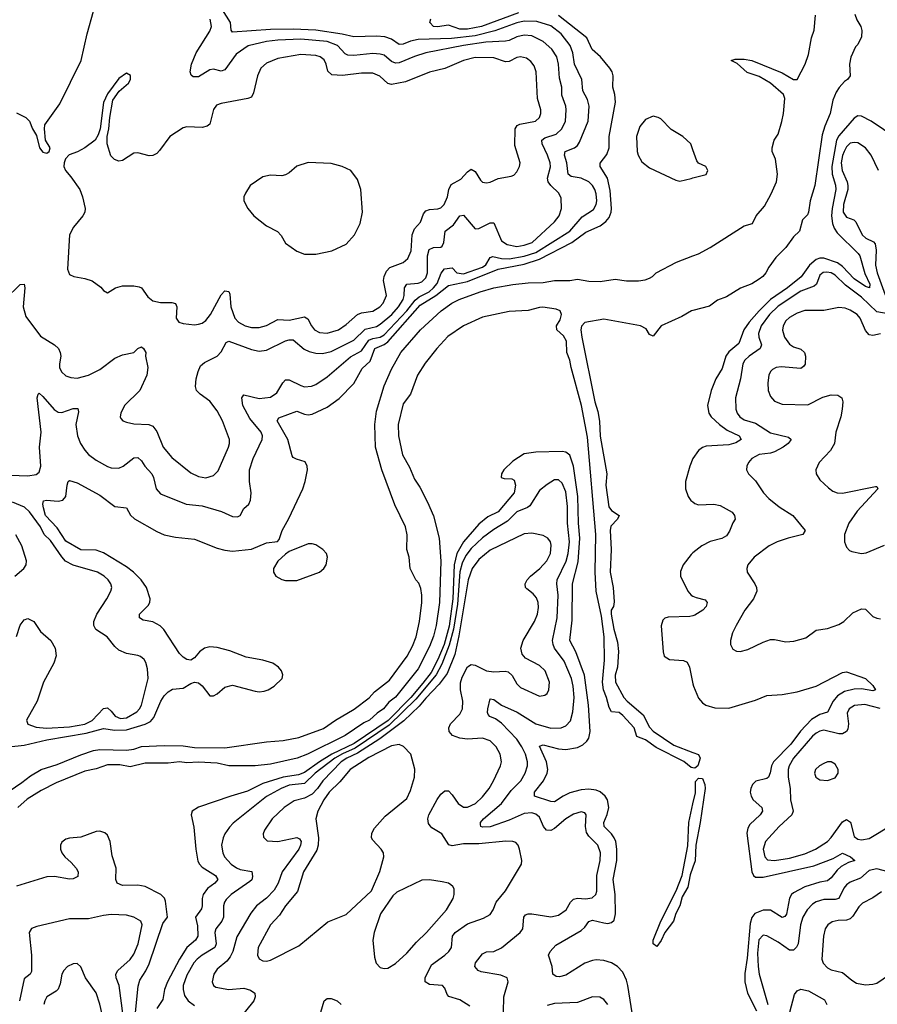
# Model space of a CAD drawing. Header units: inches. Extents: x 1449094 to 1618372, y 389908 to 534307.
# Tile 437 of 494: x 1586447 to 1590973, y 492591 to 497785. Entities that reach past the tile are written whole.
import ezdxf

# ---------------------------------------------------------------- set-up
doc = ezdxf.new("R2010")
doc.units = ezdxf.units.IN
doc.header["$MEASUREMENT"] = 0
doc.layers.add('B5489', color=7, linetype='Continuous')
doc.layers.add('B5499', color=7, linetype='Continuous')

msp = doc.modelspace()

# ---------------------------------------------------------------- linework, layer by layer
at = {"layer": 'B5489', "color": 5}
for points, elevation in [([(1586397.8, 495382.2), (1586490, 495379.5), (1586534.5, 495385.5), (1586550, 495397.6), (1586558.8, 495430), (1586551.2, 495530), (1586560.5, 495610), (1586539.4, 495790), (1586544.2, 495810), (1586550, 495814.9), (1586570, 495798.2), (1586628.4, 495728.4), (1586650, 495714.3), (1586670, 495713.2), (1586730, 495733.5), (1586754.4, 495734.4), (1586757.2, 495717.2), (1586743.4, 495650), (1586751.8, 495590), (1586768.8, 495548.8), (1586790, 495513.6), (1586810, 495491.2), (1586850, 495461.6), (1586910, 495428.1), (1586930, 495421.3), (1586970, 495420.2), (1586993, 495430), (1587050, 495474.7), (1587070, 495475.6), (1587090, 495457.6), (1587108.1, 495430), (1587144.5, 495390), (1587153.7, 495370), (1587166.9, 495310), (1587190, 495284), (1587324.9, 495230), (1587410, 495221.2), (1587511.6, 495191.6), (1587570, 495164.6), (1587596.6, 495163.4), (1587610, 495170.6), (1587630, 495206), (1587655.8, 495230), (1587665.7, 495250), (1587668.7, 495290), (1587660.3, 495350), (1587659.8, 495410), (1587679.1, 495470), (1587727.4, 495570), (1587728.2, 495590), (1587721, 495610), (1587662.3, 495682.3), (1587625.3, 495750), (1587619.3, 495790), (1587630, 495807), (1587710, 495786.7), (1587770, 495793.6), (1587803.6, 495816.4), (1587835.7, 495870), (1587850, 495885.6), (1587870, 495885.9), (1587930, 495854.8), (1587950, 495849.4), (1587987.7, 495852.3), (1588010, 495860.2), (1588070, 495901.2), (1588192.8, 496007.2), (1588250, 496038.9), (1588290, 496095.3), (1588310, 496103.5), (1588350, 496109.8), (1588370, 496122.3), (1588490.6, 496250), (1588533.4, 496306.6), (1588556, 496324), (1588607.8, 496350), (1588631.2, 496370), (1588650, 496393.8), (1588671.2, 496448.8), (1588689.3, 496470.7), (1588730, 496476.1), (1588754.2, 496450), (1588790, 496443.8), (1588890, 496479.8), (1588907.8, 496492.2), (1588930, 496530.9), (1588943.1, 496536.9), (1588990, 496526.2), (1589030, 496524), (1589110, 496537), (1589170, 496557.7), (1589350.4, 496670), (1589415.1, 496744.9), (1589475.1, 496784.9), (1589489.1, 496810), (1589491.9, 496830), (1589490, 496866), (1589481.8, 496890), (1589470.2, 496910.2), (1589450.6, 496930), (1589410, 496949), (1589358.1, 496958.1), (1589341.3, 496970), (1589333.6, 497030), (1589321.8, 497070), (1589324.8, 497090), (1589374.2, 497110), (1589390, 497122.3), (1589401.2, 497138.8), (1589447.9, 497250), (1589452.5, 497330), (1589443.6, 497363.6), (1589418.5, 497410), (1589412.8, 497470), (1589375.2, 497550), (1589366.3, 497610), (1589352.5, 497650), (1589304.7, 497710), (1589250, 497752.8), (1589176.5, 497776.5), (1589110, 497778.3), (1589070, 497769.3), (1588954.2, 497725.8), (1588850, 497699.6), (1588726.3, 497686.3), (1588550, 497680.9), (1588510, 497672.8), (1588470, 497656.4), (1588450, 497655.3), (1588410, 497683.1), (1588374.2, 497694.2), (1588330, 497698.6), (1588210, 497694.4), (1588149.7, 497709.7), (1588010, 497729.4), (1587890, 497735.2), (1587770, 497733.6), (1587570, 497719.7), (1587563.8, 497730), (1587558.9, 497770), (1587516.8, 497836.8)], 440), ([(1586430, 497294.4), (1586478.8, 497270), (1586498.8, 497250), (1586514.8, 497210), (1586535.2, 497175.2), (1586551.3, 497110), (1586570, 497086), (1586590, 497081), (1586602, 497090), (1586608.7, 497110), (1586584, 497150), (1586577.2, 497210), (1586579, 497230), (1586658.2, 497341.8), (1586771.4, 497570), (1586803.2, 497710), (1586837.3, 497830)], 480), ([(1589079, 497821), (1588883.9, 497750), (1588810, 497735.6), (1588770, 497735.1), (1588710, 497755.6), (1588652.3, 497747.7), (1588630, 497749.9), (1588612, 497770), (1588616, 497790)], 420), ([(1586370, 496311.3), (1586450, 496388.7), (1586470, 496390.5), (1586474.7, 496370), (1586465, 496270), (1586479.4, 496219.4), (1586556.7, 496116.7), (1586630, 496070.3), (1586651.7, 496050), (1586661.5, 496030), (1586664, 496010), (1586656.9, 495970), (1586658, 495950), (1586667.5, 495927.5), (1586690, 495907.2), (1586717.3, 495897.3), (1586750, 495894.9), (1586810, 495909.3), (1586870, 495939.7), (1586950, 495999.1), (1586990, 496016.9), (1587049.7, 496030.3), (1587070, 496050.5), (1587090, 496059.1), (1587100.7, 496050), (1587112.2, 496030), (1587110.6, 496010), (1587123.1, 495950), (1587118.9, 495910), (1587081.1, 495830), (1587000.3, 495750), (1586980.4, 495710), (1586978, 495690), (1586981.7, 495681.7), (1586990.8, 495670), (1587010, 495661.3), (1587050, 495653.4), (1587129.4, 495649.4), (1587150, 495641.2), (1587170, 495613.7), (1587204.6, 495530), (1587250, 495475), (1587350, 495394.7), (1587390, 495376.2), (1587430, 495369.2), (1587470, 495381.5), (1587494.7, 495405.3), (1587549, 495530), (1587554.6, 495550), (1587553.7, 495570), (1587517.7, 495670), (1587490, 495721.7), (1587450, 495773.1), (1587398.9, 495810), (1587379.7, 495830), (1587374.7, 495850), (1587379.2, 495890), (1587388.4, 495930), (1587401.5, 495958.5), (1587422.9, 495977.1), (1587490, 496010.4), (1587510, 496033.4), (1587537.4, 496082.6), (1587550, 496090.2), (1587670, 496045.8), (1587710, 496036.1), (1587750, 496042.8), (1587850, 496090.8), (1587870, 496096.8), (1587890, 496096), (1587947.7, 496047.7), (1587975.5, 496035.5), (1588010, 496027), (1588044.9, 496024.9), (1588090, 496034.5), (1588210, 496095.1), (1588270, 496152.4), (1588330, 496167.4), (1588350, 496178.3), (1588411.4, 496230), (1588447, 496270), (1588470.9, 496310), (1588476.2, 496330), (1588477.3, 496370), (1588489.8, 496390), (1588550, 496395.7), (1588570, 496402.9), (1588590, 496422.7), (1588599.9, 496450), (1588599.7, 496540.3), (1588607.1, 496572.9), (1588630, 496583.5), (1588670, 496585.2), (1588676.4, 496590), (1588686, 496610), (1588691.8, 496670), (1588737, 496703), (1588770, 496750.3), (1588790, 496753.8), (1588850, 496681.6), (1588870, 496684.6), (1588930, 496713.6), (1588950, 496713.1), (1588990, 496618.8), (1589019.3, 496599.3), (1589070, 496589.3), (1589110, 496595.1), (1589151.2, 496610), (1589270, 496719.4), (1589294.7, 496750), (1589306.3, 496790), (1589303.7, 496843.7), (1589291.7, 496870), (1589249.9, 496909.9), (1589236.1, 496930), (1589233.2, 496950), (1589249.1, 497009.1), (1589247, 497030), (1589233.2, 497070), (1589204.1, 497130), (1589202.8, 497150), (1589217.7, 497162.3), (1589277.8, 497182.2), (1589307.9, 497210), (1589326.7, 497250), (1589331.8, 497310), (1589329.2, 497330), (1589307.2, 497387.2), (1589307.3, 497430), (1589296.5, 497476.5), (1589289.9, 497550), (1589280.9, 497590), (1589256.1, 497630), (1589209.8, 497670), (1589150, 497700.4), (1589110, 497703.7), (1589070, 497695.2), (1589030, 497676.4), (1589010, 497672), (1588907.5, 497667.5), (1588790, 497649.4), (1588590.1, 497609.9), (1588530, 497591.9), (1588450, 497557.2), (1588430, 497555.7), (1588410, 497564), (1588370, 497597.5), (1588350, 497603.8), (1588310, 497606.8), (1588210, 497596.2), (1588178.9, 497598.9), (1588165.3, 497605.3), (1588123.4, 497650), (1588070, 497670.5), (1587930, 497682), (1587810, 497677.5), (1587750, 497669.9), (1587652.5, 497647.5), (1587590, 497602.6), (1587530, 497521.4), (1587510, 497514.5), (1587470, 497524.6), (1587450, 497520.7), (1587390, 497484.7), (1587363.3, 497483.3), (1587352.1, 497492.1), (1587346.4, 497510), (1587354.1, 497550), (1587379.2, 497610), (1587450, 497725.5), (1587458.5, 497750), (1587452.5, 497787.5)], 460), ([(1586390.3, 493949.7), (1586470, 493959), (1586590, 493986.6), (1586798.7, 494021.3), (1586890, 494046.1), (1586950, 494037.4), (1587010, 494039), (1587110, 494068.2), (1587136.8, 494083.2), (1587155.7, 494104.3), (1587191.8, 494190), (1587210, 494218.8), (1587230, 494239.3), (1587253.4, 494253.4), (1587310, 494259.5), (1587350, 494284.4), (1587370, 494290.5), (1587390, 494286.4), (1587410, 494270.4), (1587450, 494219.3), (1587470, 494217.6), (1587490, 494228.7), (1587530, 494264), (1587570, 494275.2), (1587690, 494242.8), (1587710, 494239.7), (1587736.9, 494243.1), (1587758, 494250), (1587789.5, 494270), (1587832.3, 494310), (1587835.1, 494330), (1587829.4, 494350), (1587812, 494370), (1587783.7, 494390), (1587730, 494406.2), (1587642, 494422), (1587555.6, 494455.6), (1587490, 494473.3), (1587450, 494476.4), (1587422, 494470), (1587395.8, 494450), (1587370, 494419.5), (1587350, 494407), (1587330, 494409.6), (1587310, 494422.4), (1587290, 494442.4), (1587207.6, 494567.6), (1587188.4, 494588.4), (1587150, 494608.2), (1587098.4, 494618.4), (1587079.7, 494630), (1587079.7, 494650), (1587124.9, 494695.1), (1587134.1, 494710), (1587136.1, 494730), (1587116.7, 494790), (1587088.6, 494830), (1587047.4, 494870), (1587010, 494898.4), (1586890, 494972.7), (1586850, 494987.1), (1586770, 494989.4), (1586690, 495033.7), (1586644.2, 495104.2), (1586583.7, 495170), (1586572, 495210), (1586569.8, 495230.2), (1586573.6, 495246.4), (1586588.9, 495251.1), (1586650, 495245.6), (1586674.5, 495250), (1586691.1, 495270), (1586696.9, 495330), (1586702.9, 495350), (1586710, 495354.9), (1586750, 495341.3), (1586870, 495276.9), (1586950, 495218), (1587010, 495210.3), (1587032.4, 495172.4), (1587053, 495153), (1587170, 495085.2), (1587210, 495068.6), (1587270, 495055.9), (1587370, 495044.1), (1587490, 494998.1), (1587530, 494986.8), (1587570, 494981.6), (1587670, 494991.7), (1587750, 495025.2), (1587806.8, 495033.2), (1587816.2, 495043.8), (1587832, 495090), (1587866.7, 495153.3), (1587940.4, 495310), (1587953.7, 495350), (1587965.1, 495410), (1587964.5, 495430), (1587953, 495453), (1587907.2, 495467.2), (1587890, 495476.2), (1587884.4, 495484.4), (1587862.3, 495570), (1587806.2, 495670), (1587815, 495685), (1587910, 495720.5), (1587950, 495704.3), (1587970, 495700.9), (1587990, 495704.8), (1588070, 495741.6), (1588132.4, 495787.6), (1588210, 495866.7), (1588254.8, 495945.2), (1588296.7, 495983.3), (1588321.6, 496050), (1588370, 496072), (1588390, 496086.2), (1588561.2, 496278.8), (1588643.4, 496330), (1588710, 496382.6), (1588810, 496404.7), (1588971.5, 496468.5), (1589110, 496495.8), (1589190, 496521.4), (1589361.3, 496610), (1589434.8, 496665.2), (1589510, 496697.4), (1589540, 496720), (1589558.3, 496741.7), (1589568.8, 496770), (1589570.6, 496790), (1589563.9, 496883.9), (1589548.5, 496948.5), (1589510.8, 497010), (1589510.9, 497029.1), (1589546.2, 497073.8), (1589557.1, 497110), (1589557.4, 497170), (1589591.5, 497350), (1589588.2, 497390), (1589576.5, 497430), (1589579.4, 497490), (1589573.8, 497510), (1589560.8, 497530), (1589512.2, 497590), (1589468.1, 497628.1), (1589440.8, 497690), (1589290, 497808.3)], 420), ([(1590000, 497099.1), (1589989.4, 497130), (1589947, 497170), (1589885.6, 497205.6), (1589830, 497262.6), (1589817, 497270), (1589790, 497275.6), (1589750, 497258), (1589718.8, 497221.2), (1589702.1, 497170), (1589705.7, 497090), (1589710.8, 497070), (1589730, 497035.9), (1589770, 497004.2), (1589910, 496938), (1589930, 496933.4), (1589990, 496948.4), (1590000, 496950.9)], 420), ([(1586323.5, 493670), (1586459.2, 493760.8), (1586503.9, 493796.1), (1586559.7, 493830), (1586644.5, 493855.5), (1586770, 493907.6), (1586837, 493930), (1586870, 493935), (1587010, 493931.5), (1587050, 493938), (1587090, 493951), (1587210, 493955.7), (1587310, 493954.1), (1587370, 493945.5), (1587530, 493944.7), (1587750, 493975.5), (1587837.3, 493982.7), (1587921, 493999), (1588050, 494046.2), (1588112.8, 494090), (1588212.2, 494147.8), (1588291.7, 494208.3), (1588319.6, 494240.4), (1588399.3, 494300.7), (1588492.2, 494427.8), (1588519.9, 494480.1), (1588538.8, 494530), (1588557.7, 494610), (1588569.2, 494710.7), (1588569.9, 494750), (1588564, 494784), (1588552.8, 494812.8), (1588537.6, 494830), (1588506.9, 494890), (1588503, 494950), (1588490.9, 494990.9), (1588492.4, 495067.6), (1588483.2, 495110), (1588425.9, 495225.9), (1588358.9, 495410), (1588325, 495530), (1588322.1, 495650), (1588330, 495720.4), (1588370, 495854.7), (1588410, 495941.8), (1588459.3, 496030), (1588562, 496150), (1588670.6, 496250), (1588727.7, 496290), (1588766.3, 496310), (1588877.2, 496350), (1588950, 496371), (1589050, 496387.9), (1589130, 496397.5), (1589210, 496399.6), (1589270, 496409.5), (1589349.5, 496409.5), (1589390, 496416.3), (1589450, 496405.7), (1589510, 496404.7), (1589590, 496415.8), (1589650, 496408.2), (1589712.7, 496407.3), (1589747.3, 496412.7), (1589770, 496422), (1589786, 496430), (1589806, 496450), (1589913.6, 496506.4), (1590000, 496539.4)], 380), ([(1590000, 493838.5), (1589990, 493839.7), (1589951.4, 493871.4), (1589806.2, 493946.2), (1589750, 493986.6), (1589703.8, 494003.8), (1589689.7, 494050), (1589630, 494115.6), (1589610, 494129.7), (1589570, 494134.3), (1589557.2, 494157.2), (1589544.5, 494210), (1589527.9, 494250), (1589522.9, 494290), (1589532.7, 494407.3), (1589531.7, 494530), (1589518.1, 494638.1), (1589489.2, 494770), (1589484.6, 494870), (1589486.8, 495070), (1589443, 495583), (1589411.3, 495750), (1589356.5, 495950), (1589349.8, 495989.8), (1589335.3, 496030), (1589332, 496090), (1589317.7, 496117.7), (1589280.9, 496150), (1589279.5, 496170), (1589298.6, 496201.4), (1589307.1, 496230), (1589299.2, 496250), (1589278.5, 496258.5), (1589208.1, 496268.1), (1589190, 496267.6), (1589130, 496250.4), (1589030, 496245.2), (1588890, 496215.7), (1588790, 496170.6), (1588706.8, 496113.2), (1588648.4, 496051.6), (1588586, 495974), (1588546.4, 495910), (1588509.3, 495810.7), (1588470, 495758.7), (1588443.5, 495650), (1588445.5, 495590), (1588467.1, 495490), (1588504.3, 495424.3), (1588530, 495360.7), (1588559.2, 495319.2), (1588599.6, 495239.6), (1588630, 495167.3), (1588660.1, 495050), (1588670.3, 494929.7), (1588662.2, 494710), (1588645.6, 494590), (1588630, 494532.4), (1588610, 494478.4), (1588550, 494361.4), (1588430, 494211.9), (1588395.8, 494184.2), (1588367.1, 494150), (1588333.2, 494126.8), (1588293.3, 494090), (1588263.8, 494076.2), (1588165.4, 494010), (1587965.8, 493910), (1587911.7, 493890), (1587770, 493858.4), (1587689.3, 493849.3), (1587550, 493849), (1587490, 493863.4), (1587390, 493869), (1587330, 493865.4), (1587290, 493869.9), (1587230, 493863.7), (1587110, 493864.1), (1587030, 493844.2), (1586975.1, 493855.1), (1586910, 493853.6), (1586850, 493833), (1586790, 493820.2), (1586640, 493760), (1586561, 493719), (1586487.3, 493672.7), (1586436.9, 493630)], 380), ([(1590000, 496251.7), (1589993, 496250), (1589940.6, 496219.4), (1589832.2, 496170), (1589790, 496116), (1589770, 496124), (1589753.9, 496153.9), (1589722.7, 496170), (1589530, 496205), (1589430, 496187.9), (1589412.1, 496167.9), (1589408.3, 496150), (1589413.9, 496110), (1589481.5, 495770), (1589498.3, 495718.3), (1589507.7, 495667.7), (1589511.1, 495588.9), (1589545.2, 495390), (1589540.2, 495330), (1589556, 495216), (1589570, 495196.4), (1589610.4, 495170), (1589602.4, 495150), (1589566, 495114), (1589562.3, 495090), (1589569.1, 494990), (1589562.4, 494870), (1589578.6, 494790), (1589584.8, 494715.2), (1589581.1, 494690), (1589568.9, 494670), (1589568.7, 494650), (1589581.8, 494570), (1589602.1, 494502.1), (1589607.2, 494452.8), (1589601.2, 494370), (1589590, 494328), (1589592, 494290), (1589635.3, 494210), (1589652, 494190), (1589737.6, 494117.6), (1589770, 494053.7), (1589790, 494031.3), (1589898.3, 493958.3), (1590000, 493919.4)], 380), ([(1589691.2, 492468.8), (1589657.2, 492690), (1589650, 492719.1), (1589630, 492761.2), (1589601.1, 492790), (1589570, 492809.2), (1589530, 492821.7), (1589490, 492825), (1589470, 492822.7), (1589430, 492808.4), (1589330, 492744.1), (1589296.6, 492736.6), (1589278.2, 492738.2), (1589259.7, 492750), (1589257.7, 492790), (1589237.6, 492850), (1589246, 492870), (1589277.2, 492902.8), (1589410, 492980.9), (1589430, 492998.6), (1589451.3, 493028.7), (1589470, 493035.3), (1589530, 493020.8), (1589550, 493018.2), (1589570, 493022.4), (1589585, 493035), (1589591.3, 493068.7), (1589589.9, 493170.1), (1589579, 493250), (1589597.5, 493350), (1589598.7, 493410), (1589592.4, 493450), (1589584.5, 493470), (1589570.7, 493490.7), (1589531, 493530), (1589529, 493550), (1589547.3, 493592.7), (1589555.5, 493630), (1589549.3, 493669.3), (1589536.6, 493690), (1589510, 493712.2), (1589490, 493720.3), (1589450, 493726.4), (1589410, 493722.1), (1589350, 493706.8), (1589314.4, 493690), (1589270, 493659.6), (1589250, 493660.6), (1589163.8, 493690), (1589164.5, 493710), (1589211, 493770), (1589229.9, 493810), (1589233.8, 493830), (1589227.2, 493870), (1589190, 493952.2), (1589210, 493959.2), (1589290, 493939), (1589330, 493935.7), (1589390, 493945.4), (1589419.4, 493960.6), (1589440.3, 493979.7), (1589450, 493994.9), (1589457.7, 494030), (1589449.3, 494170), (1589428, 494328), (1589381.2, 494450), (1589349.9, 494510), (1589363.1, 494616.9), (1589364, 494810), (1589394, 494926), (1589403.6, 495050), (1589396.5, 495130), (1589393, 495270), (1589369.4, 495429.4), (1589350, 495488.1), (1589330, 495504.1), (1589310, 495508.1), (1589170, 495503.9), (1589110, 495495.8), (1589050, 495456.4), (1589001.8, 495410), (1588989.3, 495390), (1588987.6, 495370), (1589004.5, 495364.5), (1589043.7, 495363.7), (1589056.1, 495356.1), (1589062.7, 495330), (1589057.2, 495290), (1588971.2, 495190), (1588917.6, 495162.4), (1588870, 495123.2), (1588789.4, 495030.6), (1588753.1, 494970), (1588739.6, 494910), (1588733.6, 494730), (1588713.9, 494586.1), (1588687.7, 494490), (1588654.3, 494410), (1588618, 494342), (1588574.8, 494285.2), (1588510.7, 494210), (1588392.2, 494087.8), (1588212.2, 493967.8), (1588093.5, 493910), (1588029.4, 493870.6), (1587950, 493813.7), (1587918.2, 493801.8), (1587837.7, 493790), (1587730, 493755.8), (1587650, 493715.4), (1587561.6, 493690), (1587390, 493630.6), (1587358, 493610), (1587352.6, 493590), (1587365.6, 493525.6), (1587375.8, 493410), (1587387.1, 493347.1), (1587395.3, 493330), (1587410, 493314.3), (1587479.7, 493270), (1587493.2, 493250), (1587477.5, 493230), (1587438.4, 493201.6), (1587416, 493170), (1587409.6, 493150), (1587410.7, 493110), (1587406, 493094), (1587374.7, 493050), (1587385.9, 493005.9), (1587387.9, 492950), (1587374.6, 492930), (1587329.6, 492890.4), (1587290, 492829.3), (1587226.8, 492710), (1587211.9, 492670), (1587202.9, 492617.1), (1587170, 492569.8)], 420), ([(1590000, 495470.3), (1589999.8, 495470), (1589984, 495430), (1589961.3, 495350), (1589961.5, 495310), (1589974.9, 495270), (1589989.3, 495249.3), (1590000, 495241.2)], 420), ([(1589000.6, 492550), (1589002, 492630), (1589024.2, 492710), (1589018.9, 492730), (1588985.6, 492745.6), (1588883.2, 492763.2), (1588866, 492770), (1588848.4, 492790), (1588852.4, 492810), (1588890, 492857.7), (1588910, 492867.2), (1588950, 492870.2), (1588990, 492888.5), (1589088.7, 492970), (1589101.5, 492990), (1589107, 493050), (1589116.6, 493063.4), (1589130.7, 493069.3), (1589150, 493068.8), (1589250, 493053.5), (1589290, 493061.3), (1589330.4, 493089.6), (1589353.5, 493130), (1589370, 493146.5), (1589390, 493150.8), (1589433.2, 493146.8), (1589467.5, 493152.5), (1589487.2, 493170), (1589492, 493188), (1589492.1, 493270), (1589510.5, 493350), (1589512.2, 493390), (1589497.7, 493430), (1589450, 493478.5), (1589437.7, 493497.7), (1589432.5, 493530), (1589436.4, 493590), (1589430, 493601.6), (1589410, 493607.3), (1589370, 493594), (1589330, 493569.8), (1589270, 493518.9), (1589250, 493508), (1589227.8, 493510), (1589212, 493530), (1589190, 493577.8), (1589170, 493594.9), (1589150, 493600.5), (1589110, 493597.3), (1589030, 493562.3), (1588930, 493527.4), (1588890, 493525.3), (1588880.3, 493530), (1588879.3, 493539.3), (1588878.8, 493550), (1588895.2, 493570), (1588988.8, 493650), (1589041.2, 493718.8), (1589091.2, 493770), (1589114.9, 493810), (1589127.4, 493850), (1589127.5, 493870), (1589116.9, 493910), (1589097.1, 493950), (1589070, 493989.2), (1588990, 494074.3), (1588957.8, 494097.8), (1588927.8, 494110), (1588920, 494120), (1588915.3, 494130), (1588917.1, 494150), (1588930, 494203), (1588950, 494199), (1588990.1, 494170.1), (1589072.2, 494132.2), (1589170, 494070.7), (1589250, 494048.3), (1589304, 494050), (1589330, 494060.2), (1589353.6, 494086.4), (1589366.6, 494133.4), (1589373.1, 494210), (1589367.7, 494270), (1589358.7, 494310), (1589320.6, 494400.6), (1589269.9, 494470), (1589261.5, 494490), (1589259.6, 494510), (1589284.1, 494630), (1589289.5, 494750), (1589281.4, 494810), (1589283.7, 494830), (1589331.3, 494928.7), (1589341.9, 494970), (1589349.2, 495030), (1589337.7, 495130), (1589337.4, 495217.4), (1589330, 495295.1), (1589310, 495340.4), (1589290, 495357.2), (1589270, 495357.8), (1589230, 495333.8), (1589190, 495300.9), (1589138.4, 495221.6), (1589127.2, 495212.8), (1589070, 495189.2), (1589020.9, 495139.1), (1588950, 495095.8), (1588890, 495052.5), (1588830, 494995.8), (1588802.1, 494957.9), (1588782.2, 494917.8), (1588770, 494872.1), (1588757.7, 494702.3), (1588736.6, 494570), (1588713.7, 494486.3), (1588674.5, 494385.5), (1588645.3, 494330), (1588538.4, 494201.6), (1588397.1, 494062.9), (1588217.8, 493942.2), (1588150, 493912.6), (1588110.4, 493890), (1588005.7, 493810), (1587950, 493755.4), (1587870, 493747.7), (1587826.4, 493730), (1587750, 493687.2), (1587573.9, 493546.1), (1587553.8, 493526.2), (1587530.1, 493489.9), (1587520.2, 493470), (1587512, 493430), (1587519.3, 493390), (1587528.4, 493370), (1587562.8, 493330), (1587591.1, 493311.1), (1587610, 493301.9), (1587671.5, 493291.5), (1587675.1, 493264.9), (1587671.5, 493248.5), (1587661.6, 493238.4), (1587562.3, 493170), (1587536, 493144), (1587527.1, 493130), (1587522.5, 493110), (1587523, 493050), (1587514.1, 493030), (1587482.3, 492990), (1587476.8, 492970), (1587483.4, 492910), (1587477, 492890), (1587409.4, 492850.6), (1587383.7, 492830), (1587366.4, 492810), (1587330, 492745.1), (1587310.1, 492690), (1587309.2, 492669.2), (1587317.6, 492637.6), (1587336.6, 492610), (1587370, 492585.6)], 440), ([(1586429.4, 494530.6), (1586450, 494590.6), (1586470, 494619.5), (1586490, 494626), (1586521.1, 494610), (1586557.7, 494557.7), (1586611.5, 494510), (1586633.6, 494470), (1586639.2, 494430), (1586628.1, 494390), (1586572, 494290), (1586539.2, 494190), (1586483.1, 494090), (1586489.2, 494069.2), (1586533.8, 494053.8), (1586587.8, 494047.8), (1586710, 494055.2), (1586790, 494069.7), (1586830, 494088.8), (1586890, 494151.9), (1586910, 494155.5), (1586930, 494137.8), (1586950.4, 494110.4), (1586978.9, 494098.9), (1587010, 494102.4), (1587065.6, 494134.4), (1587080.2, 494150), (1587090.5, 494170), (1587124.4, 494310), (1587121.4, 494361.4), (1587113.6, 494393.6), (1587104, 494410), (1587085.4, 494425.4), (1587070, 494431.8), (1587010, 494441), (1586970, 494459.8), (1586950, 494478), (1586909.1, 494529.1), (1586848.6, 494568.6), (1586838.2, 494590), (1586838.4, 494610), (1586853.6, 494650), (1586907.4, 494730), (1586928.3, 494770), (1586932.8, 494790), (1586928.2, 494810), (1586914.3, 494830), (1586892.6, 494850), (1586857.6, 494870), (1586730, 494907.3), (1586689.5, 494929.5), (1586670, 494951.2), (1586610, 495038.7), (1586576.4, 495070), (1586556.2, 495110), (1586499.2, 495190), (1586473.1, 495213.1), (1586410, 495240.9)], 440), ([(1586421.2, 494850), (1586469.4, 494890), (1586482, 494910), (1586482.9, 494930), (1586458.5, 495010), (1586427.6, 495067.6)], 460), ([(1588822.1, 492582.1), (1588770, 492614.3), (1588712.2, 492632.2), (1588703.1, 492643.1), (1588690, 492676.2), (1588677.6, 492690), (1588610, 492695.8), (1588586, 492710), (1588587.1, 492730), (1588620.9, 492799.1), (1588689.8, 492850), (1588711.7, 492870), (1588725.3, 492890), (1588731.6, 492950), (1588744.4, 492970), (1588810, 493015.5), (1588894.5, 493045.5), (1588930, 493064.6), (1588945.8, 493090), (1588961.2, 493130), (1589010, 493189), (1589095.4, 493330), (1589097.2, 493350), (1589085.1, 493410), (1589077.7, 493430), (1589064.7, 493444.7), (1589050, 493450.7), (1589012, 493452), (1588870, 493437.2), (1588790, 493438.6), (1588730, 493427.9), (1588711.7, 493431.7), (1588674.7, 493490), (1588622.3, 493522.3), (1588612.9, 493532.9), (1588605, 493545), (1588601.4, 493570), (1588606.1, 493590), (1588650, 493671.8), (1588670, 493699.6), (1588690, 493717.4), (1588710, 493716.5), (1588730, 493695.6), (1588760.2, 493650), (1588790, 493631.7), (1588810, 493630.9), (1588852.9, 493650), (1588890, 493685.4), (1588924.5, 493730), (1588948.3, 493770), (1588984.8, 493850), (1588989, 493870), (1588983.5, 493910), (1588962.2, 493950), (1588930, 493981.2), (1588890, 493995.8), (1588810, 493989.2), (1588770, 493994.7), (1588731.2, 494010), (1588713.1, 494030), (1588710.9, 494050), (1588720.4, 494070), (1588770, 494122.3), (1588783.2, 494150), (1588785.8, 494190), (1588773.3, 494250), (1588773.8, 494286.2), (1588782.3, 494317.7), (1588810, 494371.8), (1588830, 494384), (1588850, 494380.2), (1588910.8, 494350), (1588950, 494345.5), (1589009.3, 494349.3), (1589024.3, 494344.3), (1589045.5, 494325.5), (1589070, 494282), (1589090, 494262), (1589190, 494217.3), (1589217.8, 494222.2), (1589229.8, 494230.2), (1589239.7, 494250), (1589242.4, 494290), (1589219.3, 494350), (1589190, 494379.3), (1589116.5, 494416.5), (1589098.5, 494438.5), (1589091.2, 494470), (1589104.3, 494510), (1589164.6, 494610), (1589179.4, 494650), (1589184.5, 494684.5), (1589182.9, 494710), (1589174.9, 494734.9), (1589157, 494757), (1589122.5, 494782.5), (1589116.8, 494790), (1589114.8, 494810), (1589124.4, 494830), (1589142.5, 494850), (1589191.4, 494890), (1589228.4, 494930), (1589249.1, 494970), (1589252.5, 495012.5), (1589248.7, 495030), (1589234.7, 495050), (1589210, 495064.8), (1589150, 495076.1), (1589110, 495072.3), (1588930, 494987.3), (1588870, 494937.5), (1588835.2, 494890), (1588813.9, 494830), (1588765, 494535), (1588742.7, 494437.3), (1588703.3, 494336.7), (1588660.6, 494279.4), (1588590, 494206.1), (1588555.9, 494164.1), (1588474.1, 494085.9), (1588348.2, 493991.8), (1588230, 493915.5), (1588174.1, 493890), (1588143.6, 493870), (1588047.4, 493770), (1588018.6, 493730), (1587990, 493700.6), (1587950, 493679.4), (1587894.9, 493665.1), (1587843.2, 493630), (1587780.2, 493570), (1587739.6, 493510), (1587731.8, 493490), (1587733.5, 493473.5), (1587752.9, 493452.9), (1587810, 493450.2), (1587910, 493471), (1587923.8, 493463.8), (1587932.7, 493450), (1587929.4, 493430), (1587919.6, 493410), (1587831.4, 493290), (1587810.6, 493230), (1587790, 493193.3), (1587750, 493151.8), (1587697.5, 493110), (1587667.7, 493072.3), (1587592.9, 492947.1), (1587572.3, 492870), (1587558.6, 492841.4), (1587540.6, 492819.4), (1587490, 492777.2), (1587471.1, 492750), (1587463.2, 492710), (1587469, 492690), (1587481.7, 492681.7), (1587550, 492670.1), (1587630, 492676.4), (1587665.8, 492665.8), (1587687.8, 492650), (1587690.2, 492630), (1587682.7, 492610), (1587602.3, 492510)], 460), ([(1590000, 494972.8), (1589990, 494964.8), (1589948.8, 494910), (1589934.9, 494874.9), (1589933.7, 494850), (1589973.7, 494770), (1589990, 494748.9), (1590000, 494744.4)], 420), ([(1590000, 494640.7), (1589983.5, 494636.5), (1589870, 494633.4), (1589851.9, 494628.1), (1589841.7, 494618.3), (1589832.4, 494587.6), (1589843.3, 494450), (1589848.7, 494428.6), (1589876.3, 494410), (1589950, 494405.5), (1589970, 494396.6), (1589982, 494370), (1590000, 494280.9)], 420), ([(1590000, 493313.9), (1589985.5, 493274.5), (1589972.1, 493210), (1589942.7, 493157.3), (1589930.1, 493109.9), (1589909.2, 493070.8), (1589896.9, 493030), (1589851.1, 492970), (1589831.5, 492928.5), (1589810, 492897), (1589790, 492909.6), (1589789.9, 492930.1), (1589829.9, 493030.1), (1589911, 493189), (1589943.1, 493270), (1589973, 493427), (1589978.7, 493550), (1590000, 493648)], 380), ([(1587056.8, 492530), (1587073.1, 492686.9), (1587081.7, 492718.3), (1587112.8, 492767.2), (1587130, 492804.3), (1587203.2, 493016.8), (1587226.3, 493050), (1587215.7, 493135.7), (1587210.5, 493150.5), (1587192.7, 493170), (1587110, 493212.1), (1587070, 493220.1), (1586990, 493218.3), (1586961.7, 493230), (1586953.8, 493250), (1586957, 493310), (1586934.6, 493374.6), (1586924.8, 493450), (1586910, 493484.2), (1586895.7, 493495.7), (1586870, 493503.9), (1586850, 493502.3), (1586770, 493472.4), (1586710, 493468.2), (1586690, 493462), (1586670, 493446.6), (1586663.2, 493430), (1586662.4, 493410), (1586669.2, 493390), (1586684.6, 493370), (1586719.6, 493339.6), (1586744.6, 493310), (1586754.9, 493290), (1586753.8, 493266.2), (1586730, 493252.8), (1586710, 493250.9), (1586630, 493264.9), (1586590, 493264), (1586430, 493214)], 420), ([(1586993.6, 492530), (1586972.3, 492690), (1586955.7, 492730), (1586954.4, 492750), (1586965.8, 492770), (1587030, 492827.5), (1587050, 492855.6), (1587071.7, 492910), (1587092.8, 493010), (1587085.7, 493030), (1587050, 493051.7), (1587010, 493060.6), (1586930, 493064.9), (1586890, 493060.2), (1586810, 493041.5), (1586710, 493042.3), (1586537.6, 493002.4), (1586509, 492991), (1586497.3, 492970), (1586508.7, 492850), (1586510, 492764), (1586503, 492750), (1586470, 492725.1), (1586445.5, 492610)], 440), ([(1586884.2, 492530), (1586870, 492592.3), (1586850, 492651.3), (1586793.6, 492730), (1586769.7, 492789.7), (1586750, 492805.6), (1586730, 492805.1), (1586699.3, 492790), (1586680.9, 492770), (1586670, 492749.3), (1586661.2, 492698.8), (1586649.6, 492670.4), (1586640.3, 492659.7), (1586590.2, 492630), (1586579.3, 492610), (1586573.9, 492590)], 460), ([(1588036.9, 492550), (1588053.6, 492610), (1588070, 492621.7), (1588090, 492621.6), (1588122.6, 492610), (1588143.2, 492590)], 460), ([(1589550.6, 492590.6), (1589530, 492616.3), (1589508.7, 492628.7), (1589470, 492630.9), (1589390, 492599.9), (1589270, 492595), (1589230, 492584.2)], 440)]:
    msp.add_lwpolyline(points, dxfattribs=dict(at, elevation=elevation))
for points, elevation in [([(1587930, 497601.6), (1587810, 497581.3), (1587750, 497556.5), (1587719, 497530), (1587702, 497490), (1587681.3, 497398.7), (1587670, 497376.9), (1587651, 497369), (1587510, 497343.9), (1587485.4, 497334.6), (1587469.3, 497310.7), (1587450, 497234.5), (1587436.9, 497223.1), (1587410, 497217.1), (1587330, 497220.9), (1587310, 497214.8), (1587238.7, 497170), (1587185.2, 497094.8), (1587170, 497079.1), (1587150, 497068.2), (1587130, 497068), (1587070, 497083.5), (1587050, 497080.5), (1586990, 497042.9), (1586970, 497039.5), (1586947.9, 497047.9), (1586927.8, 497067.8), (1586909, 497130), (1586908.7, 497170), (1586917.2, 497210), (1586922, 497270), (1586939.3, 497360.7), (1586971.6, 497408.4), (1587022, 497450), (1587031.6, 497470), (1587031.6, 497491.6), (1587010, 497502.7), (1586970, 497475.1), (1586910, 497394), (1586890, 497348), (1586871.1, 497208.9), (1586862, 497178), (1586846, 497150), (1586790.4, 497109.6), (1586751.8, 497088.2), (1586708.1, 497071.9), (1586689.2, 497050.8), (1586681.3, 497030), (1586680.4, 497010), (1586688, 496990), (1586716.9, 496956.9), (1586763.7, 496890), (1586778.7, 496850), (1586792, 496790), (1586790.3, 496770), (1586781.1, 496750), (1586730.3, 496690), (1586710.3, 496650), (1586699.1, 496470), (1586710, 496441), (1586732, 496430), (1586790, 496420.5), (1586830, 496408), (1586875.1, 496375.1), (1586890, 496356), (1586910, 496344.7), (1586953.2, 496370), (1586990, 496380.9), (1587050, 496381.5), (1587076.9, 496376.9), (1587090.3, 496370), (1587123.9, 496323.9), (1587150, 496302.7), (1587190, 496293.8), (1587250, 496294.3), (1587268.5, 496288.5), (1587276.5, 496270), (1587273.4, 496210), (1587286.7, 496190), (1587310, 496182.8), (1587370, 496176.3), (1587390, 496178.5), (1587410, 496185.2), (1587430, 496198.8), (1587454.7, 496230), (1587510, 496334.4), (1587530, 496355.3), (1587550, 496352), (1587556.7, 496336.7), (1587561.6, 496270), (1587582.4, 496210), (1587601.5, 496190), (1587637, 496170), (1587670, 496161.7), (1587710, 496161.9), (1587750, 496171.8), (1587810, 496202.9), (1587870, 496200.1), (1587950, 496218.6), (1587967.9, 496207.9), (1587986.3, 496170), (1588002.4, 496150), (1588030, 496135), (1588070, 496131.6), (1588130, 496148.9), (1588170, 496177.1), (1588229.6, 496230.4), (1588250, 496239.1), (1588310, 496246.9), (1588347, 496270), (1588365.7, 496290), (1588382.9, 496330), (1588367.3, 496410), (1588369.8, 496430), (1588382, 496458), (1588401.2, 496478.8), (1588470, 496503.8), (1588495, 496525), (1588513.5, 496566.5), (1588518.1, 496650), (1588530, 496681.3), (1588562.6, 496717.4), (1588578.8, 496761.2), (1588590, 496777.8), (1588610, 496784.3), (1588653.2, 496786.8), (1588670, 496793.7), (1588686.3, 496810), (1588704.8, 496850), (1588712.2, 496890), (1588724.3, 496915.7), (1588775.5, 496944.5), (1588810, 496983.6), (1588830, 496996.9), (1588850, 496984.4), (1588878.6, 496938.6), (1588890, 496929), (1588910, 496925.5), (1588930, 496928.1), (1588972.6, 496947.4), (1589040.7, 496959.3), (1589054.2, 496965.8), (1589070, 496982), (1589085.1, 497010), (1589088.2, 497030), (1589060.9, 497120.9), (1589062.4, 497210), (1589073.1, 497226.9), (1589086.3, 497233.7), (1589169.2, 497250.8), (1589189.7, 497270), (1589196.8, 497290), (1589196.5, 497310), (1589179.9, 497370), (1589172.8, 497510), (1589161.2, 497541.2), (1589145.1, 497565.1), (1589122.1, 497582.1), (1589090, 497589.9), (1589070, 497585.6), (1589030, 497564.1), (1589010, 497562.5), (1588950, 497584.3), (1588850, 497585.9), (1588790, 497570.9), (1588690, 497527.9), (1588610, 497507.8), (1588482.2, 497457.8), (1588410, 497443), (1588390, 497447.9), (1588347.1, 497487.1), (1588310, 497502.5), (1588250, 497502.9), (1588150, 497490.4), (1588093.7, 497493.7), (1588073.1, 497513.1), (1588065.2, 497550), (1588053.8, 497573.8), (1588032.6, 497590), (1588010, 497596.9)], 480), ([(1587970, 497031.5), (1587910, 497013.3), (1587870, 496977.6), (1587850, 496966.3), (1587830, 496962), (1587770, 496966), (1587730, 496956.3), (1587663, 496910), (1587638.4, 496870), (1587630.4, 496850), (1587630.4, 496830), (1587650.4, 496790), (1587683.1, 496750), (1587750, 496697.4), (1587807.2, 496667.2), (1587826.2, 496646.2), (1587850, 496607), (1587910, 496563.6), (1587950, 496548.1), (1588010, 496548.7), (1588094.1, 496565.9), (1588170, 496601.6), (1588214.8, 496650), (1588243.9, 496710), (1588256, 496770), (1588247.6, 496890), (1588230, 496942), (1588194, 496990), (1588148.7, 497010), (1588090, 497026.6)], 520), ([(1587970, 495020.7), (1587870, 494979), (1587850, 494966.6), (1587810, 494929.6), (1587785.8, 494890), (1587786.9, 494870), (1587798.9, 494850), (1587830, 494831.3), (1587850, 494826.3), (1587910, 494826.4), (1588029.2, 494870), (1588052.3, 494890), (1588064.5, 494910), (1588072, 494950), (1588066.6, 494970), (1588046.6, 494990), (1588010, 495014.3), (1587990, 495020.5)], 420), ([(1588450, 493961.7), (1588410, 493954.7), (1588290, 493892.6), (1588190.2, 493830), (1588135.9, 493764.1), (1588081, 493710), (1588051.5, 493670), (1588020.1, 493610), (1588010.1, 493570), (1588024.4, 493470), (1588022.5, 493430), (1588015, 493405), (1587944.7, 493290), (1587913.1, 493186.9), (1587850.2, 493110), (1587818.1, 493061.9), (1587771.5, 493010), (1587705.8, 492890), (1587702.8, 492850), (1587711.5, 492831.5), (1587730, 492820.9), (1587750, 492819.6), (1587770, 492824.7), (1587919.7, 492900.2), (1588073.1, 493026.9), (1588170, 493064.3), (1588303.5, 493190), (1588348.1, 493291.9), (1588368.5, 493370), (1588366.6, 493390), (1588354.7, 493410), (1588310, 493457.6), (1588304.4, 493470), (1588305.8, 493494.2), (1588320, 493520), (1588376.5, 493583.5), (1588490, 493676.3), (1588510, 493718.8), (1588531, 493790), (1588531.5, 493831.5), (1588511.8, 493910), (1588471.9, 493951.9)], 480), ([(1588610, 493247.1), (1588570, 493245.7), (1588437.8, 493182.2), (1588415.8, 493164.2), (1588350.7, 493069.3), (1588317.2, 492970), (1588310.2, 492930), (1588319.9, 492839.9), (1588328.2, 492808.2), (1588350, 492784.9), (1588370, 492780.3), (1588390, 492782.6), (1588430, 492806.3), (1588490, 492860.8), (1588541.2, 492918.8), (1588594.6, 492970), (1588699.8, 493090), (1588734.5, 493150), (1588740.4, 493170), (1588739.5, 493199.5), (1588733.2, 493213.2), (1588722.2, 493222.3), (1588709.8, 493229.8), (1588677, 493237)], 480)]:
    msp.add_lwpolyline(points, close=True, dxfattribs=dict(at, elevation=elevation))
at = {"layer": 'B5499', "color": 5}
for points, elevation in [([(1590854.3, 497814.3), (1590865.3, 497785.3), (1590886.7, 497750), (1590891.9, 497728.1), (1590890, 497695.3), (1590870, 497654), (1590858, 497642), (1590832.4, 497587.6), (1590825.3, 497550), (1590830.2, 497489.8), (1590815.8, 497470), (1590800.3, 497459.7), (1590771.9, 497428.1), (1590756.2, 497403.8), (1590738.4, 497361.6), (1590724.4, 497290), (1590696.1, 497223.9), (1590682.3, 497177.7), (1590642.5, 496910), (1590617.9, 496830), (1590609.5, 496770.5), (1590604.6, 496755.4), (1590578, 496730), (1590561.7, 496670), (1590530, 496639.8), (1590490, 496583.5), (1590436.9, 496530), (1590399.6, 496480.4), (1590384.4, 496450), (1590368, 496430), (1590350, 496416.9), (1590310, 496392.7), (1590251, 496369), (1590177.3, 496322.7), (1590130, 496305.2), (1590086.7, 496273.3), (1590000, 496251.7)], 380), ([(1590000, 496539.4), (1590030, 496550.8), (1590090, 496584), (1590270, 496698), (1590314, 496710), (1590333.3, 496750), (1590377.8, 496802.2), (1590413, 496867), (1590440.5, 496930), (1590446.9, 496970), (1590435.1, 497050), (1590418, 497090), (1590418, 497110), (1590429, 497150), (1590450, 497182), (1590468.7, 497248.7), (1590477.2, 497290), (1590484, 497370), (1590478, 497390), (1590409.7, 497450), (1590350, 497485.5), (1590286.5, 497506.5), (1590233.8, 497553.8), (1590202, 497570), (1590222.4, 497577.6), (1590270, 497577.1), (1590310, 497570.1), (1590470, 497504.4), (1590530, 497470.3), (1590550, 497470.4), (1590592, 497550), (1590610, 497601), (1590626.3, 497690), (1590639.1, 497730), (1590646.9, 497810)], 380), ([(1591070, 497161.8), (1590940.3, 497250), (1590890, 497276.5), (1590870, 497278.5), (1590850, 497266.6), (1590770, 497172.4), (1590758.2, 497150), (1590732.7, 497010), (1590734.4, 496970), (1590752.3, 496912.3), (1590753.6, 496890), (1590734.4, 496790), (1590731.7, 496750), (1590736.5, 496710), (1590745.4, 496685.4), (1590761.6, 496661.6), (1590872.1, 496552.1), (1590879.9, 496539.9), (1590906.2, 496446.2), (1590933.8, 496390), (1590931.5, 496370), (1590910, 496377.2), (1590850, 496418.7), (1590790, 496483.2), (1590762.6, 496502.6), (1590690, 496527.6), (1590670, 496527.2), (1590650, 496520.1), (1590615.5, 496490), (1590571.9, 496428.1), (1590498.7, 496370), (1590410, 496308.7), (1590348.8, 496250), (1590296.7, 496190), (1590268.3, 496150), (1590242.9, 496077.1), (1590190, 496034), (1590174, 496010), (1590154.8, 495945.2), (1590120.8, 495890), (1590096.1, 495830), (1590076.8, 495750), (1590084.3, 495710), (1590096.6, 495690), (1590140.9, 495650), (1590180.5, 495620.5), (1590243.8, 495590), (1590254.4, 495570), (1590226.4, 495553.6), (1590190, 495543.1), (1590070, 495535.7), (1590050, 495528.3), (1590030, 495513.2), (1590000, 495470.3)], 420), ([(1590978.7, 496990), (1590939.7, 497070), (1590911, 497110), (1590870, 497135.8), (1590850, 497138.1), (1590830, 497133.7), (1590810, 497114), (1590798.8, 497090), (1590790, 497069.7), (1590783, 497030), (1590787.1, 496990), (1590814.3, 496930), (1590818, 496910), (1590816.8, 496890), (1590793.8, 496810), (1590792.9, 496770), (1590810, 496743.9), (1590849.4, 496729.4), (1590859.5, 496719.5), (1590892.7, 496650), (1590912.9, 496632.9), (1590953.5, 496613.5), (1590962.1, 496602.1), (1590967.3, 496570), (1590964.2, 496490), (1590971.6, 496450), (1591014.6, 496334.6)], 440), ([(1590000, 496950.9), (1590070, 496968.5), (1590079, 496990), (1590068, 497010), (1590030, 497028.7), (1590020.2, 497040.2), (1590000, 497099.1)], 420), ([(1591070, 496227.4), (1590970, 496244.1), (1590890, 496322.1), (1590804.6, 496384.6), (1590750, 496437.1), (1590730, 496449.3), (1590705.7, 496454.3), (1590688, 496452), (1590670, 496437.6), (1590652.4, 496390), (1590640.4, 496379.6), (1590570, 496353.9), (1590450, 496274.1), (1590404.4, 496230), (1590360.5, 496170), (1590346.5, 496130), (1590348.3, 496110), (1590361.7, 496070), (1590354.8, 496050), (1590296.3, 496010), (1590274.6, 495990), (1590262.6, 495970), (1590250.1, 495889.9), (1590224.8, 495790), (1590227, 495730), (1590234, 495710), (1590248.1, 495690), (1590270, 495675.2), (1590330, 495656.4), (1590410, 495605.1), (1590503.8, 495583.8), (1590517.6, 495570), (1590502.3, 495550), (1590475.3, 495530), (1590430, 495506.2), (1590410, 495499.4), (1590350, 495491.5), (1590310.4, 495470), (1590293.7, 495450), (1590284.4, 495430), (1590282.4, 495410), (1590293, 495390), (1590330, 495353), (1590372.9, 495290), (1590400, 495260), (1590455, 495215), (1590527.4, 495170), (1590592.6, 495090), (1590579.5, 495070), (1590502, 495050), (1590444.2, 495030), (1590402.4, 495010), (1590322.6, 494950), (1590290.3, 494910), (1590283.7, 494890), (1590285.7, 494870), (1590326.3, 494810), (1590335.3, 494790), (1590336.9, 494770), (1590319.6, 494730), (1590273.1, 494670), (1590227.6, 494590), (1590208.9, 494550), (1590198.4, 494510), (1590198, 494490), (1590210, 494464), (1590230, 494453.4), (1590250, 494453), (1590290, 494462.4), (1590370, 494502.4), (1590410, 494515.3), (1590430, 494515.3), (1590490, 494503.1), (1590533.2, 494506.8), (1590595.1, 494524.9), (1590650, 494564.4), (1590710, 494574.3), (1590770, 494595.6), (1590795.6, 494610), (1590843.7, 494656.3), (1590890, 494676.9), (1590910, 494675.3), (1590950, 494637.6), (1590970, 494627.6), (1590990, 494624.9)], 440), ([(1590990, 496128.1), (1590950, 496118.7), (1590930, 496122), (1590910, 496146.4), (1590882.5, 496210), (1590865.7, 496230), (1590830, 496253.6), (1590803.9, 496263.9), (1590770, 496267), (1590690, 496250.6), (1590590, 496250.9), (1590550, 496237.2), (1590510, 496214), (1590490, 496196.4), (1590475.6, 496170), (1590472, 496148), (1590483.6, 496110), (1590510, 496074), (1590530, 496059.7), (1590570, 496046.7), (1590588.9, 496030), (1590594, 496010), (1590591.4, 495968.6), (1590584.1, 495955.9), (1590570, 495945.1), (1590466.1, 495953.9), (1590439.1, 495950), (1590420.3, 495939.7), (1590408.9, 495930), (1590399.6, 495910), (1590395.3, 495870), (1590396.9, 495830), (1590410, 495798), (1590430, 495773.7), (1590470, 495756.5), (1590605.9, 495754.1), (1590685.3, 495794.7), (1590730, 495806.2), (1590764.8, 495804.8), (1590785.3, 495790), (1590790.2, 495770.2), (1590787.3, 495730), (1590779.7, 495690), (1590754, 495610), (1590747.2, 495550), (1590726.5, 495513.5), (1590666.3, 495450), (1590648.9, 495410), (1590650.3, 495390), (1590670, 495358.4), (1590715.8, 495315.8), (1590738.8, 495298.8), (1590761, 495290), (1590790, 495288.2), (1590963.6, 495323.6), (1590970, 495322), (1590976, 495310), (1590867.4, 495192.6), (1590822.6, 495130), (1590799.1, 495070), (1590799.5, 495030), (1590810, 495002.8), (1590825.5, 494985.5), (1590839, 494979), (1590890, 494968.8), (1590913.2, 494973.2), (1591010, 495014)], 460), ([(1590000, 495241.2), (1590010, 495233.7), (1590030, 495226.9), (1590109.8, 495230.2), (1590143.3, 495223.3), (1590207.5, 495187.5), (1590219.7, 495170), (1590223.2, 495150), (1590209.6, 495130.4), (1590193.6, 495086.4), (1590177.2, 495062.8), (1590152, 495048), (1590090, 495031.9), (1590046.3, 495010), (1590000, 494972.8)], 420), ([(1590000, 494744.4), (1590016.7, 494736.7), (1590064.2, 494724.2), (1590075.3, 494710), (1590069, 494690), (1590052.3, 494670), (1590010, 494643.2), (1590000, 494640.7)], 420), ([(1590000, 494280.9), (1590002.2, 494270), (1590030, 494206), (1590050, 494181.3), (1590067.7, 494170), (1590115.8, 494155.8), (1590190, 494152.6), (1590330, 494195.8), (1590390, 494220.2), (1590470, 494226.3), (1590550, 494239.3), (1590650.9, 494269.1), (1590790, 494342.4), (1590810, 494344.9), (1590910, 494310.2), (1590950, 494273.4), (1590963, 494250), (1590950, 494244.5), (1590890, 494254.6), (1590850, 494253.1), (1590799.2, 494240.8), (1590762.2, 494217.8), (1590739.4, 494190), (1590710, 494131.7), (1590670, 494120.1), (1590625.8, 494094.2), (1590568.4, 494031.6), (1590517.2, 493962.8), (1590425.2, 493870), (1590414.2, 493850), (1590407.8, 493812.2), (1590398.8, 493790), (1590390, 493782.6), (1590331.8, 493768.2), (1590314, 493750), (1590304.7, 493730), (1590302.2, 493710), (1590307.2, 493690), (1590318.2, 493670), (1590363.9, 493630), (1590367, 493610), (1590354.4, 493590), (1590301, 493539), (1590290, 493519.8), (1590285.2, 493494.8), (1590310, 493290.3), (1590320.1, 493270), (1590330, 493261.4), (1590370, 493261.6), (1590638.1, 493321.9), (1590740, 493360), (1590790, 493388.1), (1590830.7, 493370), (1590853.4, 493350), (1590820.8, 493339.2), (1590782.5, 493317.5), (1590761.4, 493298.6), (1590730, 493258.8), (1590710, 493242.7), (1590670, 493236.2), (1590590, 493211.1), (1590530, 493179.6), (1590519.2, 493170), (1590509.1, 493150.9), (1590492.8, 493067.2), (1590485.2, 493054.8), (1590470, 493048.3), (1590410, 493088), (1590370, 493087.6), (1590327, 493070), (1590310.4, 493049.6), (1590302.3, 493017.7), (1590285.5, 492834.5), (1590273.1, 492753.1), (1590274.2, 492710), (1590288.2, 492650), (1590336.2, 492556.2)], 420), ([(1590988.8, 494151.2), (1590907.9, 494172.1), (1590852.1, 494168), (1590824, 494150), (1590813.7, 494126.3), (1590821, 494070), (1590817.2, 494042.8), (1590810.1, 494029.9), (1590790, 494018.8), (1590770, 494017.5), (1590690, 494036.7), (1590670, 494032.9), (1590650, 494022.3), (1590630, 494006.1), (1590531.2, 493890), (1590507.5, 493850), (1590502.1, 493830), (1590502.2, 493790), (1590513.8, 493730), (1590515, 493670), (1590528.7, 493610), (1590521.1, 493590), (1590455.4, 493530), (1590382, 493450), (1590371, 493410), (1590379.7, 493370), (1590393.7, 493353.7), (1590430.2, 493350.2), (1590510, 493362.7), (1590590, 493385.2), (1590646.2, 493410), (1590710, 493450.2), (1590730, 493471), (1590790, 493553.1), (1590810, 493565.5), (1590831.9, 493551.9), (1590850, 493476.5), (1590870, 493461.5), (1590890, 493458.2), (1590930, 493465.7), (1591050, 493538.8)], 440), ([(1590000, 493919.4), (1590028.5, 493908.5), (1590037.7, 493890), (1590026.4, 493850), (1590010, 493837.4), (1590000, 493838.5)], 380), ([(1590000, 493648), (1590012.9, 493707.1), (1590013.7, 493766.3), (1590030, 493784.9), (1590050, 493782), (1590062.9, 493750), (1590064.4, 493730), (1590038.6, 493550), (1590015.3, 493430), (1590012.4, 493347.6), (1590000, 493313.9)], 380), ([(1591056.6, 493283.4), (1590970, 493305.6), (1590930, 493296.7), (1590883.8, 493256.2), (1590830, 493235.3), (1590810, 493220.6), (1590796.7, 493203.3), (1590770, 493149.2), (1590750, 493144.5), (1590690, 493144.7), (1590650, 493131.7), (1590630, 493118.7), (1590602, 493090), (1590579.2, 493050), (1590567.2, 493010), (1590554.8, 492910), (1590547, 492893), (1590530, 492877.6), (1590510, 492876.8), (1590450, 492919), (1590390, 492952.5), (1590370, 492955.5), (1590348, 492932), (1590340.8, 492860.8), (1590343.6, 492790), (1590350.1, 492750), (1590395.3, 492590)], 440), ([(1590995.6, 493184.4), (1590950, 493153.5), (1590895.5, 493124.5), (1590874.8, 493105.2), (1590844.2, 493055.8), (1590830, 493042.7), (1590810, 493035.5), (1590766.5, 493033.5), (1590734.1, 493025.9), (1590711.5, 493010), (1590698.2, 492990), (1590688.6, 492950), (1590680.2, 492830), (1590687.7, 492807.7), (1590710, 492782.8), (1590730, 492772.2), (1590790, 492759.7), (1590837.8, 492717.8), (1590863, 492703), (1590910, 492694.6), (1590950, 492696.8), (1590970, 492703), (1591070, 492771.7)], 460), ([(1590510.9, 492550), (1590536.5, 492643.5), (1590550, 492661.6), (1590570, 492670.2), (1590610, 492663), (1590694.8, 492614.8), (1590706, 492590)], 440)]:
    msp.add_lwpolyline(points, dxfattribs=dict(at, elevation=elevation))
at = {"layer": 'B5499', "color": 5, "elevation": 460}
msp.add_lwpolyline([(1590710, 493869.7), (1590690, 493861.7), (1590668.4, 493850), (1590647.4, 493830), (1590641.5, 493810), (1590647.8, 493790), (1590670, 493774.9), (1590710, 493771.3), (1590750, 493786.3), (1590765.7, 493810), (1590765.7, 493830), (1590750, 493858), (1590730, 493869.7)], close=True, dxfattribs=at)

doc.saveas('drawing.dxf')
